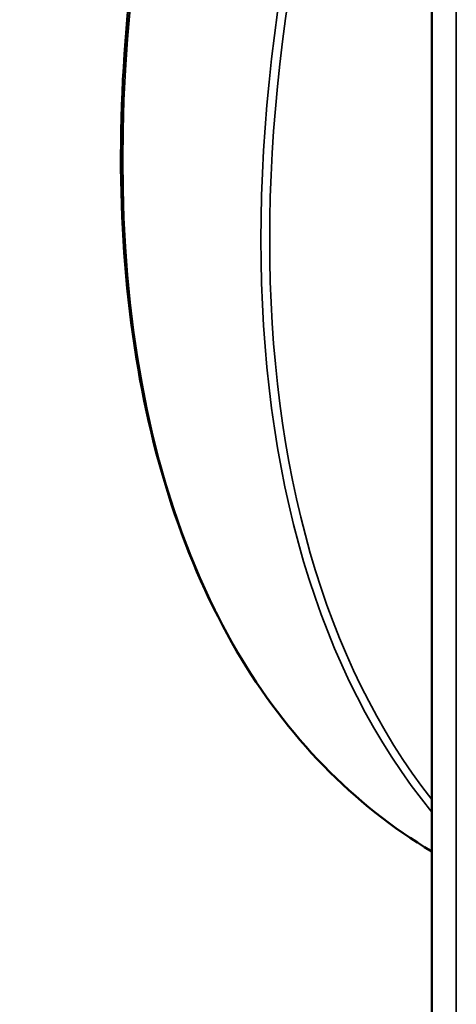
# Model space of a CAD drawing. Header units: millimetres. Extents: x 50 to 3176, y 50 to 2109.
# Tile 684 of 817: x 1757 to 1768, y 1762 to 1786. Entities that reach past the tile are written whole.
import ezdxf

# ---------------------------------------------------------------- set-up
doc = ezdxf.new("R2010")
doc.units = ezdxf.units.MM
doc.header["$LTSCALE"] = 10
doc.layers.add('Visible (ISO)', color=7, linetype='Continuous', lineweight=50)
doc.layers.add('Visible Narrow (ISO)', color=7, linetype='Continuous', lineweight=35)

msp = doc.modelspace()

# ---------------------------------------------------------------- linework, layer by layer
at = {"layer": 'Visible (ISO)'}
msp.add_line((1767.0913, 1839.8066), (1767.0913, 1709.1671), dxfattribs=at)
msp.add_open_spline([(1767.0913, 1765.7475), (1765.1971, 1766.8699), (1763.6048, 1768.5084), (1761.1463, 1772.7054), (1760.3004, 1775.2868), (1759.4835, 1781.1102), (1759.5162, 1784.3545), (1760.459, 1791.1712), (1761.3693, 1794.7427), (1763.8469, 1801.5044), (1765.3406, 1804.6969), (1767.0913, 1807.7437)], degree=3, knots=[3.9335079, 3.9335079, 3.9335079, 3.9335079, 4.2443875, 4.2443875, 4.5636488, 4.5636488, 4.8842478, 4.8842478, 5.2049159, 5.2049159, 5.4942339, 5.4942339, 5.4942339, 5.4942339], dxfattribs=at)
at = {"layer": 'Visible Narrow (ISO)'}
msp.add_line((1767.6771, 1838.9901), (1767.6771, 1708.3506), dxfattribs=at)
for centre, major_axis, start_param, end_param in [((1785.4608, 1797.2875), (-18.25, -31.6099), 4.7189598, 6.2766145), ((1788.7842, 1795.3688), (-18.25, -31.6099), 4.9252052, 6.0703691), ((1788.8903, 1795.3075), (-18.175, -31.48), 4.9393793, 6.056195)]:
    msp.add_ellipse(centre, major_axis=major_axis, ratio=0.5773503, start_param=start_param, end_param=end_param, dxfattribs=at)

doc.saveas('drawing.dxf')
